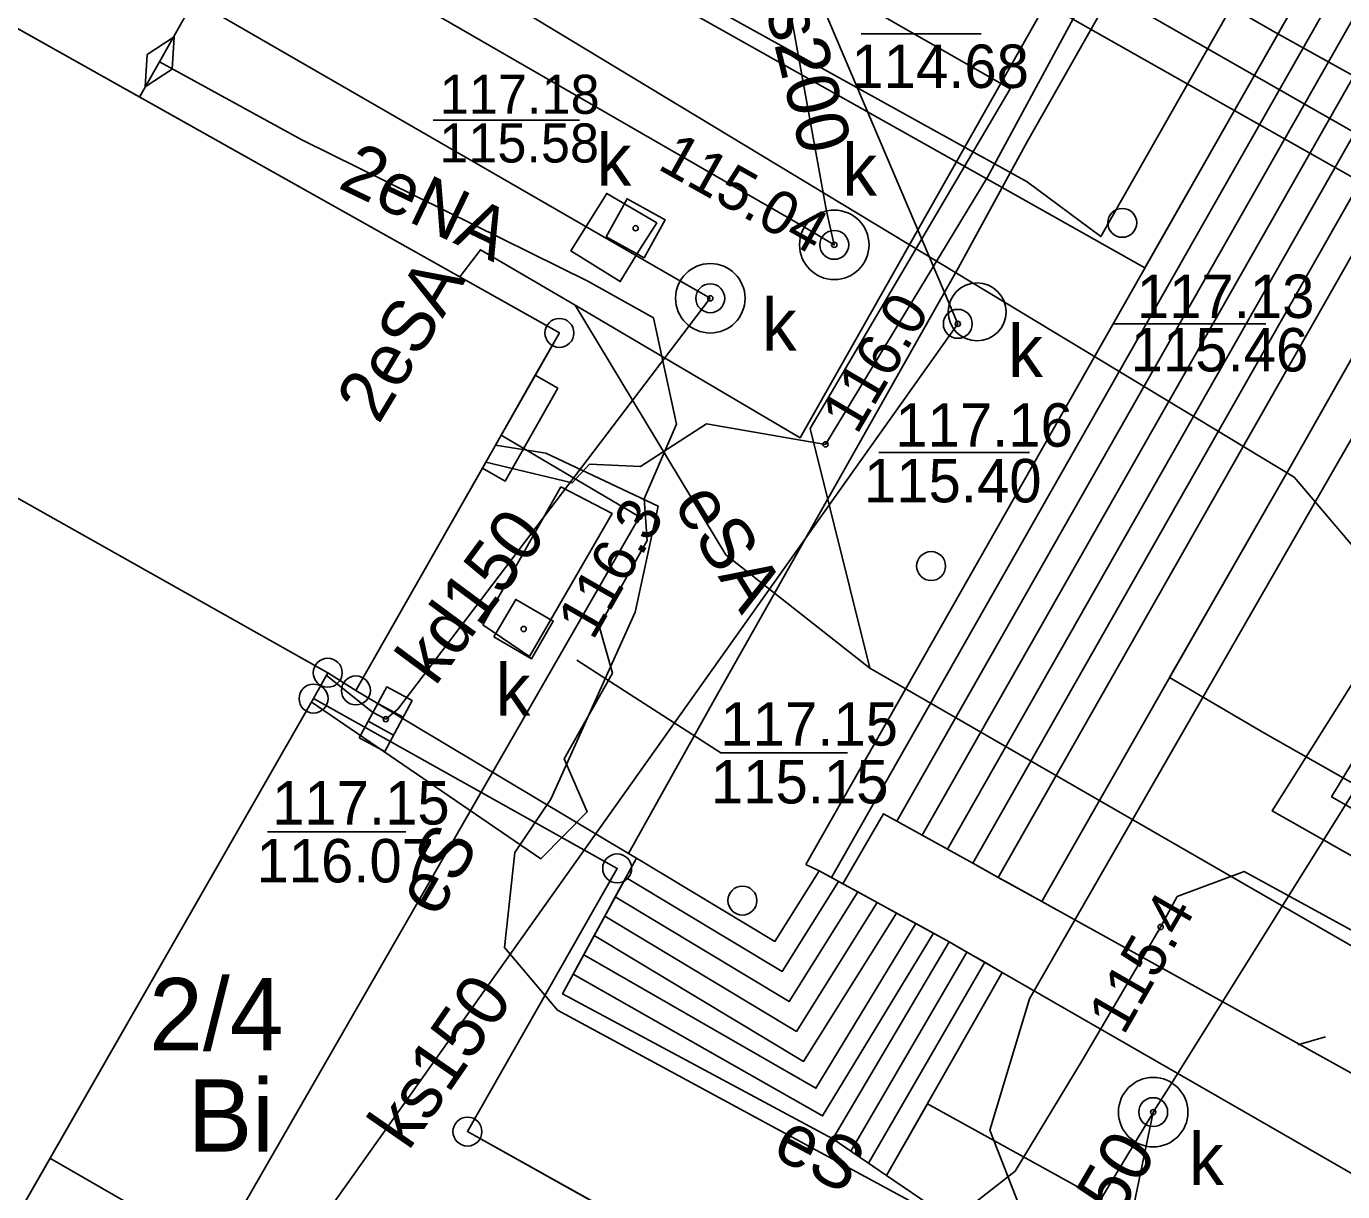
# Model space of a CAD drawing. Extents: x 6434771 to 6436222, y 5663454 to 5664782.
# Drawn here: x 6435186.66 to 6435209.4, y 5664017.58 to 5664037.72 of the extents above; entities that cross this region are included whole.
import ezdxf

# ---------------------------------------------------------------- set-up
doc = ezdxf.new("R2010")
doc.units = 0
for name, color, linetype in [('Warstwa 1', 7, 'Continuous'), ('Warstwa 10', 7, 'Continuous'), ('Warstwa 11', 7, 'Continuous'), ('Warstwa 12', 7, 'Continuous'), ('Warstwa 13', 7, 'Continuous'), ('Warstwa 14', 7, 'Continuous'), ('Warstwa 15', 7, 'Continuous'), ('Warstwa 19', 7, 'Continuous'), ('Warstwa 2', 7, 'Continuous'), ('Warstwa 36', 7, 'Continuous'), ('Warstwa 4', 7, 'Continuous'), ('Warstwa 40', 7, 'Continuous'), ('Warstwa 5', 7, 'Continuous'), ('Warstwa 6', 7, 'Continuous'), ('Warstwa 7', 7, 'Continuous'), ('Warstwa 8', 7, 'Continuous'), ('Warstwa 9', 7, 'Continuous')]:
    doc.layers.add(name, color=color, linetype=linetype)

msp = doc.modelspace()

# ---------------------------------------------------------------- linework, layer by layer
at = {"layer": 'Warstwa 1'}
for p, q in [((6435158.518, 5664053.401), (6435195.867, 5664032.418)), ((6435158.518, 5664053.401), (6435195.867, 5664032.418)), ((6435192.352, 5664026.24), (6435195.867, 5664032.418)), ((6435192.352, 5664026.24), (6435195.867, 5664032.418)), ((6435191.62, 5664026.099), (6435191.865, 5664026.546)), ((6435191.62, 5664026.099), (6435191.865, 5664026.546)), ((6435191.865, 5664026.546), (6435192.352, 5664026.24)), ((6435191.865, 5664026.546), (6435192.352, 5664026.24)), ((6435191.62, 5664026.099), (6435196.865, 5664023.165)), ((6435191.62, 5664026.099), (6435196.865, 5664023.165)), ((6435194.279, 5664018.616), (6435196.865, 5664023.165)), ((6435194.279, 5664018.616), (6435196.865, 5664023.165)), ((6435194.279, 5664018.616), (6435203.587, 5664013.424)), ((6435194.279, 5664018.616), (6435203.587, 5664013.424))]:
    msp.add_line(p, q, dxfattribs=at)
for points in [[(6435158.518, 5664053.401), (6435195.867, 5664032.418), (6435192.352, 5664026.24), (6435191.865, 5664026.546), (6435155.51, 5664047.027), (6435155.004, 5664047.313)], [(6435120.043, 5663983.972), (6435156.428, 5663963.391), (6435163.584, 5663977.105), (6435177.433, 5664001.679), (6435182.61, 5664011.327), (6435184.623, 5664014.883), (6435185.05, 5664014.638), (6435191.62, 5664026.099), (6435191.865, 5664026.546), (6435155.51, 5664047.027)]]:
    msp.add_lwpolyline(points, close=True, dxfattribs=at)
for centre in [(6435205.59, 5664034.32), (6435202.288, 5664028.39), (6435199.028, 5664022.609)]:
    msp.add_circle(centre, 0.25, dxfattribs=at)
at = {"layer": 'Warstwa 10'}
for points in [[(6435225.87, 5664173.07), (6435180.51, 5664093.48), (6435180.27, 5664093.08), (6435179.09, 5664091.61), (6435178.37, 5664090.23), (6435178.21, 5664091.38), (6435178.7, 5664091.88), (6435179.6, 5664091.07), (6435179.05, 5664089.98), (6435177.01, 5664087.99), (6435172.35, 5664081.45), (6435171.85, 5664080.07), (6435171.99, 5664079.23), (6435172.75, 5664078.56), (6435221.41, 5664051.58), (6435221.42, 5664051.35), (6435221.27, 5664050.99), (6435203.99, 5664020.91), (6435203.3, 5664018.64), (6435207.17, 5664008.71), (6435207.27, 5664005.6)], [(6435196.142, 5664032.895), (6435200.025, 5664030.607), (6435212.697, 5664053.005), (6435212.907, 5664054.693), (6435212.555, 5664056.177), (6435210.389, 5664058.174), (6435196.274, 5664066.095), (6435171.959, 5664079.819), (6435169.711, 5664080.88), (6435174.807, 5664089.688), (6435176.96, 5664092.57), (6435182.911, 5664102.719), (6435192.716, 5664119.83), (6435202.641, 5664137.362), (6435198.899, 5664139.988), (6435201.705, 5664145.85)], [(6435194.595, 5664030.184), (6435196.085, 5664029.825), (6435196.389, 5664030.151), (6435197.269, 5664030.111), (6435198.408, 5664030.847), (6435200.464, 5664030.492), (6435203.26, 5664035.109), (6435213.029, 5664053.171), (6435212.27, 5664057.401), (6435182.768, 5664073.918), (6435172.243, 5664080.156), (6435172.075, 5664081.208), (6435175.499, 5664087.227), (6435176.438, 5664088.016), (6435177.037, 5664088.718), (6435178.007, 5664090.357), (6435180.902, 5664094.942), (6435185.327, 5664102.739), (6435184.969, 5664104.533), (6435203.742, 5664137.718)], [(6435133.821, 5664079.593), (6435142.697, 5664074.676), (6435148.555, 5664071.551), (6435152.534, 5664069.182), (6435154.926, 5664067.949), (6435156.45, 5664067.059), (6435157.461, 5664063.108), (6435177.639, 5664051.518), (6435203.654, 5664036.637), (6435200.197, 5664030.765), (6435201.227, 5664026.623)], [(6435194.145, 5664033.385), (6435194.504, 5664033.854), (6435196.142, 5664032.895)], [(6435196.142, 5664032.895), (6435198.74, 5664028.583), (6435201.227, 5664026.623)], [(6435194.863, 5664030.654), (6435197.25, 5664029.24), (6435189.43, 5664015.64), (6435197.99, 5664010.91), (6435240.03, 5663989.4), (6435277.879, 5663970.039)], [(6435194.765, 5664030.481), (6435195.631, 5664030.341), (6435197.571, 5664029.427), (6435197.178, 5664027.592), (6435195.719, 5664024.359), (6435195.098, 5664023.437), (6435194.918, 5664021.799), (6435195.835, 5664020.718), (6435202.124, 5664017.311), (6435202.843, 5664017.233), (6435203.742, 5664017.932), (6435204.895, 5664019.848), (6435206.253, 5664022.152), (6435206.54, 5664022.678), (6435207.695, 5664023.114), (6435215.246, 5664018.983), (6435217.847, 5664017.401), (6435225.366, 5664013.16), (6435278.045, 5663983.795)], [(6435201.227, 5664026.623), (6435217.366, 5664017.317), (6435238.266, 5664005.654), (6435275.486, 5663984.693), (6435278.039, 5663983.251)]]:
    msp.add_lwpolyline(points, dxfattribs=at)
for centre in [(6435195.867, 5664032.418), (6435191.865, 5664026.546), (6435192.352, 5664026.24), (6435191.62, 5664026.099), (6435196.865, 5664023.165), (6435194.279, 5664018.616)]:
    msp.add_circle(centre, 0.25, dxfattribs=at)
at = {"layer": 'Warstwa 12'}
for points in [[(6435151.025, 5664077.153), (6435148.188, 5664071.505), (6435173.686, 5664056.544), (6435192.8, 5664045.475), (6435214.473, 5664033.101), (6435209.205, 5664024.403), (6435224.292, 5664015.821), (6435225.396, 5664015.178), (6435226.507, 5664014.548), (6435246.965, 5664002.888), (6435264.144, 5663993.235), (6435278.063, 5663985.254)], [(6435224.731, 5664018.548), (6435218.413, 5664022.045), (6435213.172, 5664024.498), (6435208.557, 5664029.924), (6435190.727, 5664040.71), (6435157.69, 5664060.171), (6435157.207, 5664059.334), (6435153.054, 5664051.517), (6435151.743, 5664049.304), (6435148.23, 5664043.378), (6435142.623, 5664033.299), (6435134.795, 5664019.31), (6435128.562, 5664008.247), (6435120.423, 5663993.785), (6435118.121, 5663989.596)], [(6435188.96, 5664037.103), (6435192.121, 5664042.714), (6435190.13, 5664043.84)], [(6435188.615, 5664036.492), (6435188.96, 5664037.103)], [(6435191.578, 5664026.043), (6435195.547, 5664023.331), (6435196.346, 5664024.142), (6435195.947, 5664025.056), (6435196.785, 5664026.536), (6435196.555, 5664027.349), (6435197.383, 5664028.829), (6435197.332, 5664029.55), (6435197.888, 5664030.843), (6435197.49, 5664032.678), (6435196.357, 5664033.312), (6435191.417, 5664035.752), (6435188.96, 5664037.103)]]:
    msp.add_lwpolyline(points, dxfattribs=at)
at = {"layer": 'Warstwa 14'}
for p, q in [((6435203.15, 5664037.584), (6435201.077, 5664037.584)), ((6435193.685, 5664036.097), (6435196.212, 5664036.097)), ((6435203.988, 5664030.354), (6435201.386, 5664030.354)), ((6435190.823, 5664023.798), (6435193.212, 5664023.798))]:
    msp.add_line(p, q, dxfattribs=at)
for points in [[(6435208.069, 5664032.577), (6435205.424, 5664032.577)], [(6435196.167, 5664026.761), (6435198.657, 5664025.162), (6435200.844, 5664025.162)]]:
    msp.add_lwpolyline(points, dxfattribs=at)
for centre in [(6435197.184, 5664034.227), (6435200.615, 5664033.94), (6435200.615, 5664033.94), (6435198.474, 5664033.016), (6435202.749, 5664032.575), (6435200.464, 5664030.492), (6435197.25, 5664029.24), (6435195.249, 5664027.301), (6435192.868, 5664025.743), (6435206.253, 5664022.152), (6435206.124, 5664018.953)]:
    msp.add_circle(centre, 0.045, dxfattribs=at)
at = {"layer": 'Warstwa 15'}
for points in [[(6435197.55, 5664034.318), (6435197.264, 5664033.871), (6435196.917, 5664033.305), (6435196.064, 5664033.836), (6435196.686, 5664034.828)], [(6435195.894, 5664029.757), (6435196.779, 5664029.297), (6435195.349, 5664026.824), (6435194.545, 5664027.374)]]:
    msp.add_lwpolyline(points, close=True, dxfattribs=at)
for centre, radius in [((6435200.615, 5664033.94), 0.6), ((6435198.474, 5664033.016), 0.6), ((6435203.082, 5664032.781), 0.5), ((6435206.124, 5664018.953), 0.6)]:
    msp.add_circle(centre, radius, dxfattribs=at)
at = {"layer": 'Warstwa 19'}
msp.add_lwpolyline([(6435189.211, 5664037.535), (6435188.744, 5664037.229), (6435188.709, 5664036.671), (6435189.176, 5664036.977)], close=True, dxfattribs=at)
at = {"layer": 'Warstwa 36'}
for p, q in [((6435202.906, 5664021.719), (6435200.899, 5664018.279)), ((6435203.213, 5664021.542), (6435201.209, 5664018.07))]:
    msp.add_line(p, q, dxfattribs=at)
for points in [[(6435200.354, 5664023.123), (6435199.59, 5664021.902), (6435197.197, 5664023.341), (6435197.06, 5664023.423), (6435198.546, 5664026.084), (6435202.758, 5664033.539), (6435203.951, 5664035.731), (6435206.457, 5664040.15), (6435209.355, 5664045.291), (6435211.156, 5664048.568), (6435212.604, 5664051.239), (6435213.045, 5664052.066), (6435214.209, 5664054.332), (6435216.213, 5664057.882), (6435220.148, 5664064.636), (6435220.547, 5664065.343), (6435220.793, 5664065.778), (6435221.039, 5664066.214), (6435221.285, 5664066.65), (6435221.531, 5664067.085), (6435221.777, 5664067.522), (6435222.023, 5664067.958)], [(6435222.023, 5664067.958), (6435227.13, 5664064.791), (6435218.276, 5664049.111), (6435203.447, 5664023.01)], [(6435222.993, 5664066.794), (6435226.458, 5664064.62), (6435217.841, 5664049.357), (6435203.01, 5664023.253)], [(6435222.727, 5664066.344), (6435225.787, 5664064.448), (6435217.406, 5664049.604), (6435202.573, 5664023.495)], [(6435222.473, 5664065.914), (6435225.116, 5664064.276), (6435216.971, 5664049.851), (6435202.136, 5664023.738)], [(6435222.218, 5664065.483), (6435224.444, 5664064.103), (6435216.536, 5664050.097), (6435201.698, 5664023.981)], [(6435221.964, 5664065.052), (6435223.773, 5664063.931), (6435216.101, 5664050.343), (6435200.57, 5664023.005)], [(6435227.13, 5664064.791), (6435227.842, 5664064.375), (6435225.723, 5664060.617), (6435225.32, 5664059.823), (6435218.185, 5664047.285), (6435215.215, 5664041.974), (6435211.204, 5664034.893), (6435208.518, 5664030.151), (6435206.409, 5664026.468), (6435204.203, 5664022.591)], [(6435221.709, 5664064.622), (6435223.102, 5664063.759), (6435215.666, 5664050.589), (6435200.123, 5664023.231)], [(6435200.123, 5664023.231), (6435200.354, 5664023.123), (6435200.57, 5664023.005), (6435200.762, 5664022.9), (6435201.466, 5664024.11), (6435201.698, 5664023.981), (6435202.136, 5664023.738), (6435202.573, 5664023.495), (6435203.01, 5664023.253), (6435203.447, 5664023.01), (6435204.203, 5664022.591)], [(6435197.197, 5664023.341), (6435199.59, 5664021.902), (6435200.354, 5664023.123), (6435202.6, 5664021.896), (6435200.588, 5664018.49), (6435195.918, 5664020.997), (6435197.197, 5664023.341)], [(6435197.015, 5664023.007), (6435199.713, 5664021.385), (6435200.688, 5664022.941)], [(6435196.651, 5664022.34), (6435199.962, 5664020.349), (6435201.356, 5664022.576)], [(6435196.833, 5664022.674), (6435199.837, 5664020.866), (6435201.023, 5664022.758)], [(6435196.469, 5664022.005), (6435200.086, 5664019.83), (6435201.691, 5664022.393)], [(6435196.288, 5664021.673), (6435200.299, 5664019.367), (6435202.023, 5664022.211)], [(6435196.106, 5664021.34), (6435200.413, 5664018.889), (6435202.33, 5664022.044)]]:
    msp.add_lwpolyline(points, dxfattribs=at)
msp.add_lwpolyline([(6435202.6, 5664021.896), (6435203.518, 5664021.366), (6435201.519, 5664017.859), (6435200.588, 5664018.49)], close=True, dxfattribs=at)
at = {"layer": 'Warstwa 4'}
for p, q in [((6435192.732, 5664026.016), (6435193.171, 5664025.778)), ((6435192.565, 5664025.708), (6435193.004, 5664025.47))]:
    msp.add_line(p, q, dxfattribs=at)
for points in [[(6435180.262, 5664070.949), (6435178.899, 5664070.275), (6435175.831, 5664065.102), (6435170.666, 5664055.654), (6435170.821, 5664053.632), (6435177.416, 5664049.842), (6435184.667, 5664045.774), (6435197.601, 5664038.547), (6435203.949, 5664035.03), (6435205.218, 5664034.084), (6435214.97, 5664051.224), (6435213.992, 5664051.79), (6435207.288, 5664055.641), (6435194.405, 5664062.867), (6435185.435, 5664067.886), (6435180.262, 5664070.949)], [(6435209.103, 5664020.256), (6435208.624, 5664020.115)]]:
    msp.add_lwpolyline(points, dxfattribs=at)
for points in [[(6435196.674, 5664034.08), (6435197.037, 5664034.737), (6435197.694, 5664034.374), (6435197.331, 5664033.717)], [(6435194.737, 5664027.164), (6435195.112, 5664027.813), (6435195.761, 5664027.438), (6435195.386, 5664026.789)], [(6435192.41, 5664025.422), (6435192.886, 5664026.302), (6435193.326, 5664026.064), (6435192.85, 5664025.184)]]:
    msp.add_lwpolyline(points, close=True, dxfattribs=at)
for centre in [(6435200.615, 5664033.94), (6435198.474, 5664033.016), (6435202.749, 5664032.575), (6435206.124, 5664018.953)]:
    msp.add_circle(centre, 0.25, dxfattribs=at)
at = {"layer": 'Warstwa 40'}
msp.add_lwpolyline([(6435195.842, 5664031.463), (6435195.45, 5664031.686), (6435194.536, 5664030.08), (6435194.928, 5664029.857)], close=True, dxfattribs=at)
at = {"layer": 'Warstwa 5'}
for p, q in [((6435169.626, 5664054.006), (6435203.514, 5664034.928)), ((6435205.98, 5664033.54), (6435215.666, 5664050.589)), ((6435203.951, 5664035.731), (6435206.457, 5664040.15)), ((6435203.951, 5664035.731), (6435206.457, 5664040.15)), ((6435203.514, 5664034.928), (6435203.951, 5664035.731)), ((6435203.514, 5664034.928), (6435203.951, 5664035.731)), ((6435203.514, 5664034.928), (6435205.98, 5664033.54)), ((6435191.62, 5664026.099), (6435191.865, 5664026.546)), ((6435191.865, 5664026.546), (6435192.352, 5664026.24)), ((6435192.352, 5664026.24), (6435197.06, 5664023.423)), ((6435185.05, 5664014.638), (6435191.62, 5664026.099)), ((6435197.015, 5664023.007), (6435197.197, 5664023.341)), ((6435197.06, 5664023.423), (6435197.197, 5664023.341)), ((6435196.833, 5664022.674), (6435197.015, 5664023.007)), ((6435196.651, 5664022.34), (6435196.833, 5664022.674)), ((6435196.468, 5664022.005), (6435196.651, 5664022.34)), ((6435196.105, 5664021.34), (6435196.468, 5664022.005)), ((6435195.918, 5664020.997), (6435196.105, 5664021.34)), ((6435195.918, 5664020.997), (6435200.588, 5664018.49)), ((6435200.588, 5664018.49), (6435200.899, 5664018.279)), ((6435200.899, 5664018.279), (6435201.208, 5664018.069)), ((6435201.208, 5664018.069), (6435201.519, 5664017.859)), ((6435201.519, 5664017.859), (6435205.558, 5664015.12))]:
    msp.add_line(p, q, dxfattribs=at)
at = {"layer": 'Warstwa 6'}
msp.add_lwpolyline([(6435307.31, 5664022.93), (6435223.26, 5664070.16), (6435220.148, 5664064.636), (6435216.451, 5664058.25), (6435211.99, 5664060.674), (6435174.552, 5664081.758), (6435158.518, 5664053.401), (6435195.867, 5664032.418), (6435192.352, 5664026.24), (6435191.865, 5664026.546), (6435191.62, 5664026.099), (6435196.865, 5664023.165), (6435194.279, 5664018.616), (6435203.587, 5664013.424), (6435199.848, 5664006.908), (6435272.122, 5663966.213), (6435250.812, 5663928.329), (6435244.547, 5663917.184), (6435268.258, 5663903.897), (6435273.017, 5663901.219), (6435305.06, 5663883.021)], dxfattribs=at)
msp.add_lwpolyline([(6435199.848, 5664006.908), (6435203.587, 5664013.424), (6435194.279, 5664018.616), (6435196.865, 5664023.165), (6435191.62, 5664026.099), (6435191.865, 5664026.546), (6435192.352, 5664026.24), (6435195.867, 5664032.418), (6435158.518, 5664053.401), (6435155.004, 5664047.313), (6435155.51, 5664047.027), (6435120.043, 5663983.972), (6435156.428, 5663963.391), (6435163.584, 5663977.105), (6435164.19, 5663976.758), (6435185.403, 5664014.833)], close=True, dxfattribs=at)
for centre in [(6435197.184, 5664034.227), (6435200.615, 5664033.94), (6435198.474, 5664033.016), (6435202.749, 5664032.575), (6435195.249, 5664027.301), (6435192.868, 5664025.743), (6435206.124, 5664018.953)]:
    msp.add_circle(centre, 0.045, dxfattribs=at)
at = {"layer": 'Warstwa 7'}
for points in [[(6435189.371, 5664055.118), (6435189.856, 5664054.702), (6435199.414, 5664040.415), (6435200.482, 5664034.522), (6435200.615, 5664033.94), (6435200.099, 5664034.247), (6435162.608, 5664055.881), (6435162.092, 5664056.188)], [(6435198.474, 5664033.016), (6435197.958, 5664033.313), (6435160.715, 5664054.804), (6435160.198, 5664055.11)], [(6435187.066, 5664018.16), (6435190.937, 5664015.927), (6435202.749, 5664032.575), (6435199.414, 5664040.415)], [(6435206.124, 5664018.953), (6435206.44, 5664019.449), (6435218.067, 5664038.07), (6435218.383, 5664038.586)], [(6435192.868, 5664025.743), (6435193.074, 5664025.916), (6435198.108, 5664032.541), (6435198.474, 5664033.016)], [(6435191.841, 5664026.503), (6435192.637, 5664025.867), (6435192.868, 5664025.743)], [(6435202.695, 5664002.464), (6435206.124, 5664018.953)], [(6435206.155, 5664018.993), (6435202.93, 5664013.651)]]:
    msp.add_lwpolyline(points, dxfattribs=at)
at = {"layer": 'Warstwa 8'}
for p, q in [((6435169.626, 5664054.006), (6435203.514, 5664034.928)), ((6435180.887, 5664040.834), (6435195.867, 5664032.418)), ((6435202.758, 5664033.539), (6435203.514, 5664034.928)), ((6435208.518, 5664030.151), (6435211.204, 5664034.893)), ((6435198.546, 5664026.084), (6435202.758, 5664033.539)), ((6435195.45, 5664031.686), (6435195.867, 5664032.418)), ((6435195.45, 5664031.686), (6435195.842, 5664031.463)), ((6435194.928, 5664029.857), (6435195.842, 5664031.463)), ((6435192.352, 5664026.24), (6435194.537, 5664030.08)), ((6435194.537, 5664030.08), (6435194.928, 5664029.857)), ((6435206.405, 5664026.461), (6435208.518, 5664030.151)), ((6435206.405, 5664026.461), (6435208.033, 5664025.508)), ((6435192.352, 5664026.24), (6435197.06, 5664023.423)), ((6435197.06, 5664023.423), (6435198.546, 5664026.084)), ((6435208.033, 5664025.508), (6435213.284, 5664022.532))]:
    msp.add_line(p, q, dxfattribs=at)
for points in [[(6435224.636, 5664016.618), (6435220.923, 5664018.737), (6435219.715, 5664019.427), (6435210.318, 5664024.792), (6435215.686, 5664033.466), (6435208.184, 5664037.637), (6435197.158, 5664044.003), (6435196.819, 5664044.12), (6435195.769, 5664044.776), (6435192.093, 5664046.975), (6435183.091, 5664052.263), (6435182.454, 5664052.659), (6435158.76, 5664066.47)], [(6435166.232, 5664060.06), (6435174.117, 5664055.254), (6435184.616, 5664049.233), (6435193.209, 5664044.366), (6435213.625, 5664032.812), (6435208.181, 5664024.159), (6435218.955, 5664018.048), (6435220.177, 5664017.383), (6435223.862, 5664015.294)]]:
    msp.add_lwpolyline(points, dxfattribs=at)
at = {"layer": 'Warstwa 9'}
for p, q in [((6435200.762, 5664022.9), (6435201.466, 5664024.11)), ((6435201.466, 5664024.11), (6435201.698, 5664023.981)), ((6435201.698, 5664023.981), (6435202.136, 5664023.738)), ((6435202.136, 5664023.738), (6435202.573, 5664023.495)), ((6435202.573, 5664023.495), (6435202.84, 5664023.347)), ((6435202.84, 5664023.347), (6435203.01, 5664023.253)), ((6435203.01, 5664023.253), (6435203.295, 5664023.095)), ((6435203.295, 5664023.095), (6435203.447, 5664023.01)), ((6435200.762, 5664022.9), (6435201.023, 5664022.758)), ((6435203.447, 5664023.01), (6435203.58, 5664022.936)), ((6435203.58, 5664022.936), (6435204.203, 5664022.591)), ((6435201.023, 5664022.758), (6435201.356, 5664022.576)), ((6435201.356, 5664022.576), (6435201.691, 5664022.393)), ((6435204.203, 5664022.591), (6435212.379, 5664018.051)), ((6435201.691, 5664022.393), (6435202.023, 5664022.211)), ((6435202.023, 5664022.211), (6435202.33, 5664022.044)), ((6435202.33, 5664022.044), (6435202.6, 5664021.896)), ((6435202.6, 5664021.896), (6435202.906, 5664021.719)), ((6435202.906, 5664021.719), (6435203.213, 5664021.542)), ((6435203.213, 5664021.542), (6435203.518, 5664021.367)), ((6435203.518, 5664021.367), (6435212.204, 5664016.36)), ((6435201.519, 5664017.859), (6435202.225, 5664019.098)), ((6435202.225, 5664019.098), (6435211.071, 5664014.211)), ((6435201.519, 5664017.859), (6435205.558, 5664015.12))]:
    msp.add_line(p, q, dxfattribs=at)

# ---------------------------------------------------------------- texts
at = {"layer": 'Warstwa 11'}
for s, rotation, p in [('2eSA', 58.9631, (6435192.744, 5664030.822)), ('eSA', 301.7654, (6435197.822, 5664029.464)), ('eS', 60.1033, (6435193.755, 5664022.291)), ('eS', 332.2525, (6435199.512, 5664018.208))]:
    msp.add_text(s, height=0.9, rotation=rotation, dxfattribs=at).set_placement(p)
at = {"layer": 'Warstwa 13'}
msp.add_text('2eNA', height=0.9, rotation=334.4125, dxfattribs=at).set_placement((6435192.021, 5664034.935))
at = {"layer": 'Warstwa 14'}
for s, height, p in [('114.68', 0.75, (6435200.91, 5664036.651)), ('115.58', 0.675, (6435193.791, 5664035.363)), ('115.46', 0.75, (6435205.735, 5664031.752)), ('115.40', 0.75, (6435201.128, 5664029.49)), ('115.15', 0.75, (6435198.484, 5664024.287)), ('116.07', 0.75, (6435190.634, 5664022.923))]:
    msp.add_text(s, height=height, dxfattribs=at).set_placement(p)
for s, rotation, p in [('115.04', 330.7055, (6435197.541, 5664035.262)), ('116.0', 59.4902, (6435201.005, 5664030.642)), ('116.3', 60.1033, (6435196.445, 5664027.087)), ('115.4', 60.1778, (6435205.613, 5664020.263))]:
    msp.add_text(s, height=0.75, rotation=rotation, dxfattribs=at).set_placement(p)
at = {"layer": 'Warstwa 15'}
msp.add_text('2/4', height=1.25, dxfattribs=at).set_placement((6435188.779, 5664020.02))
at = {"layer": 'Warstwa 2'}
msp.add_text('Bi', height=1.25, dxfattribs=at).set_placement((6435189.446, 5664018.27))
at = {"layer": 'Warstwa 5'}
for p in [(6435196.509, 5664034.96), (6435200.751, 5664034.789), (6435199.364, 5664032.111), (6435203.617, 5664031.656), (6435194.765, 5664025.802), (6435206.74, 5664017.696)]:
    msp.add_text('k', height=0.9, dxfattribs=at).set_placement(p)
at = {"layer": 'Warstwa 6'}
for s, height, p in [('117.18', 0.675, (6435193.801, 5664036.204)), ('117.13', 0.75, (6435205.842, 5664032.676)), ('117.16', 0.75, (6435201.669, 5664030.452)), ('117.15', 0.75, (6435198.648, 5664025.287)), ('117.15', 0.75, (6435190.904, 5664023.923))]:
    msp.add_text(s, height=height, dxfattribs=at).set_placement(p)
at = {"layer": 'Warstwa 7'}
for s, rotation, p in [('ks200', 283.6714, (6435199.291, 5664038.579)), ('kd150', 53.457, (6435193.718, 5664026.295)), ('ks150', 55.3363, (6435193.258, 5664018.267)), ('ksA150', 59.5704, (6435204.17, 5664014.798))]:
    msp.add_text(s, height=0.9, rotation=rotation, dxfattribs=at).set_placement(p)

doc.saveas('drawing.dxf')
